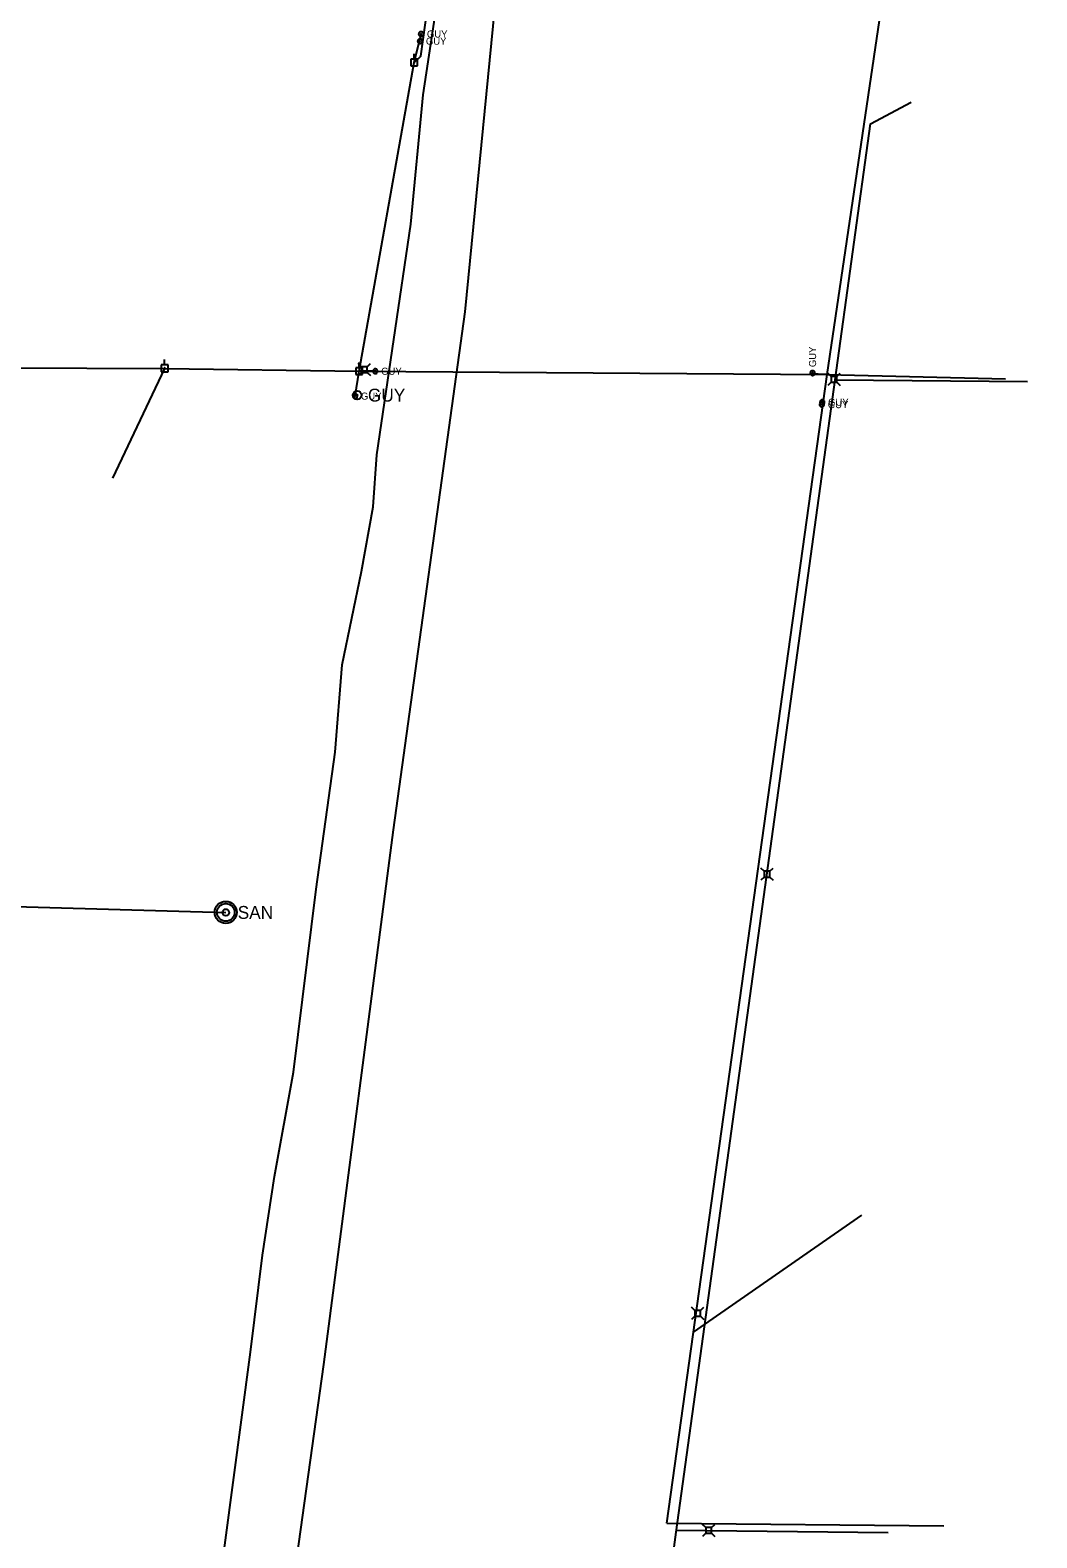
# Model space of a CAD drawing. Extents: x 596028 to 606371, y 330010 to 403088.
# Drawn here: x 602318 to 602865, y 359190 to 360009 of the extents above; entities that cross this region are included whole.
import ezdxf

# ---------------------------------------------------------------- set-up
doc = ezdxf.new("R2010")
doc.units = 0
for name, color, linetype in [('E_FTMS_Conduit', 7, 'Continuous'), ('E_UTL_AG_Bold', 7, 'Continuous'), ('E_UTL_E_UG', 7, 'Continuous'), ('E_UTL_EGuyWire', 7, 'Continuous'), ('E_UTL_EPowerPole', 7, 'Continuous'), ('E_UTL_FO_UG_QWEST', 7, 'Continuous'), ('E_UTL_Overhead', 7, 'Continuous'), ('E_UTL_SAN_MH', 7, 'Continuous'), ('E_UTL_SAN_UG', 7, 'Continuous'), ('E_UTL_T', 7, 'Continuous'), ('E_UTL_T_UG', 7, 'Continuous'), ('E_UTL_TV_UG', 7, 'Continuous')]:
    doc.layers.add(name, color=color, linetype=linetype)

msp = doc.modelspace()

# ---------------------------------------------------------------- linework, layer by layer
at = {"layer": 'E_FTMS_Conduit'}
msp.add_lwpolyline([(602326.68, 358341.43), (602346.21, 358388.56), (602399.45, 358703.83), (602430.22, 358921.71), (602437.54, 358999.17), (602477.25, 359283.96), (602515.12, 359574.7), (602554.05, 359856.32), (602577.27, 360093.21), (602578.68, 360097.88), (602645.76, 360520.72), (602677.67, 360721.57), (602689.58, 360808.32), (602728.56, 361144.49), (602773.44, 361436.86), (602804.35, 361724.81), (602835.41, 362017.49), (602853.41, 362300.17), (602862.73, 362574), (602864.84, 362795.21)], dxfattribs=at)
at = {"layer": 'E_UTL_AG_Bold'}
for points in [[(602497.69, 359826.49), (602495.94, 359828.24)], [(602497.69, 359823.39), (602495.94, 359821.64)], [(602500.79, 359826.49), (602497.69, 359826.49)], [(602497.69, 359826.49), (602497.69, 359823.39)], [(602497.69, 359823.39), (602500.79, 359823.39)], [(602500.79, 359826.49), (602502.54, 359828.24)], [(602500.79, 359823.39), (602500.79, 359826.49)], [(602500.79, 359823.39), (602502.54, 359821.64)]]:
    msp.add_lwpolyline(points, dxfattribs=at)
at = {"layer": 'E_UTL_E_UG'}
msp.add_lwpolyline([(602526.33, 359991.94), (602529.99, 359995.35), (602545.28, 360104.27)], dxfattribs=at)
at = {"layer": 'E_UTL_EGuyWire'}
for p, q in [((602526.33, 359991.94), (602530.07, 360007.39)), ((602494.21, 359810.5), (602496.43, 359824.04)), ((602505.21, 359824.04), (602496.43, 359824.04)), ((602750.88, 359822.32), (602741.24, 359822.54))]:
    msp.add_line(p, q, dxfattribs=at)
for points in [[(602530.8, 360003.49), (602530.78, 360003.74), (602530.71, 360003.97), (602530.6, 360004.19), (602530.45, 360004.38), (602530.26, 360004.54), (602530.05, 360004.66), (602529.82, 360004.74), (602529.58, 360004.78), (602529.33, 360004.77), (602529.1, 360004.71), (602528.88, 360004.61), (602528.68, 360004.46), (602528.51, 360004.29), (602528.38, 360004.08), (602528.29, 360003.86), (602528.24, 360003.62), (602528.24, 360003.37), (602528.29, 360003.13), (602528.38, 360002.91), (602528.51, 360002.7), (602528.68, 360002.53), (602528.88, 360002.38), (602529.1, 360002.28), (602529.33, 360002.22), (602529.58, 360002.21), (602529.82, 360002.25), (602530.05, 360002.33), (602530.26, 360002.45), (602530.45, 360002.61), (602530.6, 360002.8), (602530.71, 360003.02), (602530.78, 360003.25), (602530.8, 360003.49)], [(602531.35, 360007.39), (602531.33, 360007.63), (602531.26, 360007.86), (602531.15, 360008.08), (602531, 360008.27), (602530.81, 360008.43), (602530.6, 360008.55), (602530.37, 360008.63), (602530.13, 360008.67), (602529.89, 360008.66), (602529.65, 360008.6), (602529.43, 360008.5), (602529.23, 360008.36), (602529.06, 360008.18), (602528.93, 360007.97), (602528.84, 360007.75), (602528.79, 360007.51), (602528.79, 360007.26), (602528.84, 360007.02), (602528.93, 360006.8), (602529.06, 360006.59), (602529.23, 360006.42), (602529.43, 360006.27), (602529.65, 360006.17), (602529.89, 360006.12), (602530.13, 360006.1), (602530.37, 360006.14), (602530.6, 360006.22), (602530.81, 360006.34), (602531, 360006.5), (602531.15, 360006.69), (602531.26, 360006.91), (602531.33, 360007.14), (602531.35, 360007.39)], [(602529.68, 360003.49), (602529.67, 360003.53), (602529.67, 360003.55), (602529.65, 360003.58), (602529.63, 360003.61), (602529.61, 360003.63), (602529.58, 360003.64), (602529.55, 360003.65), (602529.52, 360003.66), (602529.49, 360003.65), (602529.46, 360003.65), (602529.44, 360003.63), (602529.41, 360003.62), (602529.39, 360003.59), (602529.37, 360003.57), (602529.36, 360003.54), (602529.36, 360003.51), (602529.36, 360003.48), (602529.36, 360003.45), (602529.37, 360003.42), (602529.39, 360003.4), (602529.41, 360003.37), (602529.44, 360003.36), (602529.46, 360003.34), (602529.49, 360003.34), (602529.52, 360003.33), (602529.55, 360003.34), (602529.58, 360003.35), (602529.61, 360003.36), (602529.63, 360003.38), (602529.65, 360003.41), (602529.67, 360003.44), (602529.67, 360003.46), (602529.68, 360003.49)], [(602530.23, 360007.39), (602530.23, 360007.42), (602530.22, 360007.45), (602530.2, 360007.47), (602530.19, 360007.5), (602530.16, 360007.52), (602530.14, 360007.53), (602530.11, 360007.54), (602530.08, 360007.55), (602530.05, 360007.54), (602530.02, 360007.54), (602529.99, 360007.52), (602529.96, 360007.51), (602529.94, 360007.49), (602529.93, 360007.46), (602529.92, 360007.43), (602529.91, 360007.4), (602529.91, 360007.37), (602529.92, 360007.34), (602529.93, 360007.31), (602529.94, 360007.29), (602529.96, 360007.26), (602529.99, 360007.25), (602530.02, 360007.23), (602530.05, 360007.23), (602530.08, 360007.23), (602530.11, 360007.23), (602530.14, 360007.24), (602530.16, 360007.26), (602530.19, 360007.28), (602530.2, 360007.3), (602530.22, 360007.33), (602530.23, 360007.36), (602530.23, 360007.39)], [(602506.49, 359824.04), (602506.47, 359824.28), (602506.4, 359824.52), (602506.29, 359824.73), (602506.14, 359824.92), (602505.96, 359825.08), (602505.74, 359825.21), (602505.51, 359825.29), (602505.27, 359825.32), (602505.03, 359825.31), (602504.79, 359825.25), (602504.57, 359825.15), (602504.37, 359825.01), (602504.2, 359824.83), (602504.07, 359824.63), (602503.98, 359824.4), (602503.93, 359824.16), (602503.93, 359823.92), (602503.98, 359823.68), (602504.07, 359823.45), (602504.2, 359823.25), (602504.37, 359823.07), (602504.57, 359822.93), (602504.79, 359822.83), (602505.03, 359822.77), (602505.27, 359822.76), (602505.51, 359822.79), (602505.74, 359822.87), (602505.96, 359822.99), (602506.14, 359823.15), (602506.29, 359823.35), (602506.4, 359823.56), (602506.47, 359823.8), (602506.49, 359824.04)], [(602505.37, 359824.04), (602505.37, 359824.07), (602505.36, 359824.1), (602505.35, 359824.13), (602505.33, 359824.15), (602505.3, 359824.17), (602505.28, 359824.19), (602505.25, 359824.2), (602505.22, 359824.2), (602505.19, 359824.2), (602505.16, 359824.19), (602505.13, 359824.18), (602505.11, 359824.16), (602505.08, 359824.14), (602505.07, 359824.11), (602505.06, 359824.08), (602505.05, 359824.05), (602505.05, 359824.02), (602505.06, 359823.99), (602505.07, 359823.97), (602505.08, 359823.94), (602505.11, 359823.92), (602505.13, 359823.9), (602505.16, 359823.89), (602505.19, 359823.88), (602505.22, 359823.88), (602505.25, 359823.88), (602505.28, 359823.89), (602505.3, 359823.91), (602505.33, 359823.93), (602505.35, 359823.95), (602505.36, 359823.98), (602505.37, 359824.01), (602505.37, 359824.04)], [(602742.93, 359824.34), (602742.69, 359824.32), (602742.45, 359824.25), (602742.23, 359824.14), (602742.04, 359823.99), (602741.88, 359823.8), (602741.76, 359823.59), (602741.68, 359823.36), (602741.65, 359823.12), (602741.66, 359822.88), (602741.72, 359822.64), (602741.82, 359822.42), (602741.96, 359822.22), (602742.13, 359822.05), (602742.34, 359821.92), (602742.57, 359821.83), (602742.81, 359821.78), (602743.05, 359821.78), (602743.29, 359821.83), (602743.52, 359821.92), (602743.72, 359822.05), (602743.9, 359822.22), (602744.04, 359822.42), (602744.14, 359822.64), (602744.2, 359822.88), (602744.21, 359823.12), (602744.18, 359823.36), (602744.1, 359823.59), (602743.97, 359823.8), (602743.81, 359823.99), (602743.62, 359824.14), (602743.4, 359824.25), (602743.17, 359824.32), (602742.93, 359824.34)], [(602742.93, 359823.22), (602742.9, 359823.22), (602742.87, 359823.21), (602742.84, 359823.19), (602742.82, 359823.18), (602742.8, 359823.15), (602742.78, 359823.13), (602742.77, 359823.1), (602742.77, 359823.07), (602742.77, 359823.04), (602742.78, 359823.01), (602742.79, 359822.98), (602742.81, 359822.95), (602742.83, 359822.93), (602742.85, 359822.92), (602742.88, 359822.91), (602742.91, 359822.9), (602742.94, 359822.9), (602742.97, 359822.91), (602743, 359822.92), (602743.03, 359822.93), (602743.05, 359822.95), (602743.07, 359822.98), (602743.08, 359823.01), (602743.09, 359823.04), (602743.09, 359823.07), (602743.08, 359823.1), (602743.07, 359823.13), (602743.06, 359823.15), (602743.04, 359823.18), (602743.01, 359823.19), (602742.99, 359823.21), (602742.96, 359823.22), (602742.93, 359823.22)], [(602495.49, 359810.5), (602495.47, 359810.75), (602495.4, 359810.98), (602495.29, 359811.2), (602495.14, 359811.39), (602494.96, 359811.55), (602494.74, 359811.67), (602494.51, 359811.75), (602494.27, 359811.79), (602494.03, 359811.77), (602493.79, 359811.72), (602493.57, 359811.61), (602493.37, 359811.47), (602493.2, 359811.3), (602493.07, 359811.09), (602492.98, 359810.86), (602492.93, 359810.63), (602492.93, 359810.38), (602492.98, 359810.14), (602493.07, 359809.92), (602493.2, 359809.71), (602493.37, 359809.53), (602493.57, 359809.39), (602493.79, 359809.29), (602494.03, 359809.23), (602494.27, 359809.22), (602494.51, 359809.26), (602494.74, 359809.34), (602494.96, 359809.46), (602495.14, 359809.62), (602495.29, 359809.81), (602495.4, 359810.03), (602495.47, 359810.26), (602495.49, 359810.5)], [(602494.37, 359810.5), (602494.37, 359810.53), (602494.36, 359810.56), (602494.35, 359810.59), (602494.33, 359810.61), (602494.3, 359810.63), (602494.28, 359810.65), (602494.25, 359810.66), (602494.22, 359810.66), (602494.19, 359810.66), (602494.16, 359810.65), (602494.13, 359810.64), (602494.11, 359810.62), (602494.08, 359810.6), (602494.07, 359810.58), (602494.06, 359810.55), (602494.05, 359810.52), (602494.05, 359810.49), (602494.06, 359810.46), (602494.07, 359810.43), (602494.08, 359810.4), (602494.11, 359810.38), (602494.13, 359810.36), (602494.16, 359810.35), (602494.19, 359810.34), (602494.22, 359810.34), (602494.25, 359810.35), (602494.28, 359810.36), (602494.3, 359810.37), (602494.33, 359810.39), (602494.35, 359810.42), (602494.36, 359810.44), (602494.37, 359810.47), (602494.37, 359810.5)], [(602749.28, 359805.89), (602749.25, 359806.13), (602749.18, 359806.37), (602749.07, 359806.58), (602748.92, 359806.77), (602748.74, 359806.93), (602748.53, 359807.06), (602748.3, 359807.14), (602748.05, 359807.17), (602747.81, 359807.16), (602747.57, 359807.1), (602747.35, 359807), (602747.15, 359806.86), (602746.98, 359806.68), (602746.85, 359806.48), (602746.76, 359806.25), (602746.72, 359806.01), (602746.72, 359805.77), (602746.76, 359805.53), (602746.85, 359805.3), (602746.98, 359805.1), (602747.15, 359804.92), (602747.35, 359804.78), (602747.57, 359804.68), (602747.81, 359804.62), (602748.05, 359804.61), (602748.3, 359804.64), (602748.53, 359804.72), (602748.74, 359804.84), (602748.92, 359805), (602749.07, 359805.2), (602749.18, 359805.41), (602749.25, 359805.65), (602749.28, 359805.89)], [(602749.45, 359807.23), (602749.43, 359807.48), (602749.36, 359807.71), (602749.25, 359807.93), (602749.1, 359808.12), (602748.91, 359808.28), (602748.7, 359808.4), (602748.47, 359808.48), (602748.23, 359808.51), (602747.99, 359808.5), (602747.75, 359808.45), (602747.53, 359808.34), (602747.33, 359808.2), (602747.16, 359808.03), (602747.03, 359807.82), (602746.94, 359807.59), (602746.89, 359807.35), (602746.89, 359807.11), (602746.94, 359806.87), (602747.03, 359806.64), (602747.16, 359806.44), (602747.33, 359806.26), (602747.53, 359806.12), (602747.75, 359806.02), (602747.99, 359805.96), (602748.23, 359805.95), (602748.47, 359805.99), (602748.7, 359806.07), (602748.91, 359806.19), (602749.1, 359806.35), (602749.25, 359806.54), (602749.36, 359806.76), (602749.43, 359806.99), (602749.45, 359807.23)], [(602748.15, 359805.89), (602748.15, 359805.92), (602748.14, 359805.95), (602748.13, 359805.98), (602748.11, 359806), (602748.09, 359806.02), (602748.06, 359806.03), (602748.03, 359806.04), (602748, 359806.05), (602747.97, 359806.05), (602747.94, 359806.04), (602747.91, 359806.03), (602747.89, 359806.01), (602747.87, 359805.99), (602747.85, 359805.96), (602747.84, 359805.93), (602747.83, 359805.9), (602747.83, 359805.87), (602747.84, 359805.84), (602747.85, 359805.82), (602747.87, 359805.79), (602747.89, 359805.77), (602747.91, 359805.75), (602747.94, 359805.74), (602747.97, 359805.73), (602748, 359805.73), (602748.03, 359805.73), (602748.06, 359805.74), (602748.09, 359805.76), (602748.11, 359805.78), (602748.13, 359805.8), (602748.14, 359805.83), (602748.15, 359805.86), (602748.15, 359805.89)], [(602748.33, 359807.23), (602748.33, 359807.26), (602748.32, 359807.29), (602748.3, 359807.32), (602748.29, 359807.34), (602748.26, 359807.36), (602748.24, 359807.38), (602748.21, 359807.39), (602748.18, 359807.39), (602748.15, 359807.39), (602748.12, 359807.38), (602748.09, 359807.37), (602748.06, 359807.35), (602748.04, 359807.33), (602748.03, 359807.31), (602748.02, 359807.28), (602748.01, 359807.25), (602748.01, 359807.22), (602748.02, 359807.19), (602748.03, 359807.16), (602748.04, 359807.13), (602748.06, 359807.11), (602748.09, 359807.09), (602748.12, 359807.08), (602748.15, 359807.07), (602748.18, 359807.07), (602748.21, 359807.08), (602748.24, 359807.09), (602748.26, 359807.1), (602748.29, 359807.12), (602748.3, 359807.15), (602748.32, 359807.17), (602748.33, 359807.2), (602748.33, 359807.23)]]:
    msp.add_lwpolyline(points, dxfattribs=at)
for radius in [2.33, 0.292]:
    msp.add_circle((602495.38, 359811.04), radius, dxfattribs=at)
at = {"layer": 'E_UTL_EPowerPole'}
for points in [[(602528.14, 359993.79), (602524.46, 359993.79)], [(602524.46, 359993.79), (602524.46, 359990.09)], [(602526.3, 359993.79), (602526.3, 359996.69)], [(602528.14, 359990.09), (602528.14, 359993.79)], [(602524.46, 359990.09), (602528.14, 359990.09)], [(602526.57, 359991.94), (602526.57, 359991.99), (602526.55, 359992.03), (602526.53, 359992.07), (602526.5, 359992.11), (602526.47, 359992.14), (602526.43, 359992.16), (602526.39, 359992.18), (602526.34, 359992.18), (602526.3, 359992.18), (602526.25, 359992.17), (602526.21, 359992.15), (602526.18, 359992.12), (602526.14, 359992.09), (602526.12, 359992.05), (602526.1, 359992.01), (602526.09, 359991.97), (602526.09, 359991.92), (602526.1, 359991.88), (602526.12, 359991.83), (602526.14, 359991.8), (602526.18, 359991.76), (602526.21, 359991.74), (602526.25, 359991.72), (602526.3, 359991.71), (602526.34, 359991.71), (602526.39, 359991.71), (602526.43, 359991.73), (602526.47, 359991.75), (602526.5, 359991.78), (602526.53, 359991.81), (602526.55, 359991.86), (602526.57, 359991.9), (602526.57, 359991.94)], [(602390.7, 359827.44), (602390.7, 359830.35)], [(602392.55, 359827.44), (602388.86, 359827.44)], [(602388.86, 359827.44), (602388.86, 359823.75)], [(602388.86, 359823.75), (602392.55, 359823.75)], [(602390.97, 359825.6), (602390.97, 359825.64), (602390.96, 359825.68), (602390.93, 359825.73), (602390.91, 359825.76), (602390.87, 359825.79), (602390.83, 359825.81), (602390.79, 359825.83), (602390.75, 359825.83), (602390.7, 359825.83), (602390.66, 359825.82), (602390.62, 359825.8), (602390.58, 359825.78), (602390.55, 359825.74), (602390.52, 359825.71), (602390.51, 359825.66), (602390.5, 359825.62), (602390.5, 359825.57), (602390.51, 359825.53), (602390.52, 359825.49), (602390.55, 359825.45), (602390.58, 359825.42), (602390.62, 359825.39), (602390.66, 359825.37), (602390.7, 359825.36), (602390.75, 359825.36), (602390.79, 359825.36), (602390.83, 359825.38), (602390.87, 359825.4), (602390.91, 359825.43), (602390.93, 359825.47), (602390.96, 359825.51), (602390.97, 359825.55), (602390.97, 359825.6)], [(602392.55, 359823.75), (602392.55, 359827.44)], [(602498.24, 359825.88), (602494.55, 359825.88)], [(602494.55, 359825.88), (602494.55, 359822.19)], [(602494.55, 359822.19), (602498.24, 359822.19)], [(602496.67, 359824.04), (602496.66, 359824.09), (602496.65, 359824.13), (602496.63, 359824.17), (602496.6, 359824.2), (602496.57, 359824.23), (602496.53, 359824.26), (602496.49, 359824.27), (602496.44, 359824.28), (602496.4, 359824.28), (602496.35, 359824.27), (602496.31, 359824.25), (602496.27, 359824.22), (602496.24, 359824.19), (602496.22, 359824.15), (602496.2, 359824.11), (602496.19, 359824.06), (602496.19, 359824.02), (602496.2, 359823.97), (602496.22, 359823.93), (602496.24, 359823.89), (602496.27, 359823.86), (602496.31, 359823.83), (602496.35, 359823.81), (602496.4, 359823.8), (602496.44, 359823.8), (602496.49, 359823.81), (602496.53, 359823.82), (602496.57, 359823.85), (602496.6, 359823.88), (602496.63, 359823.91), (602496.65, 359823.95), (602496.66, 359824), (602496.67, 359824.04)], [(602496.4, 359825.88), (602496.4, 359828.79)], [(602498.24, 359822.19), (602498.24, 359825.88)]]:
    msp.add_lwpolyline(points, dxfattribs=at)
at = {"layer": 'E_UTL_FO_UG_QWEST'}
msp.add_lwpolyline([(602360.03, 358709.72), (602366.7, 358759.95), (602373.78, 358812.34), (602379.97, 358858.78), (602386.9, 358915.39), (602394.76, 358966.98), (602400.52, 359011.47), (602405.78, 359057.18), (602411.83, 359100.9), (602423.38, 359185.67), (602437.37, 359290.57), (602443.97, 359343.43), (602450.4, 359386.1), (602460.77, 359442.97), (602473.02, 359542.37), (602483.41, 359616.94), (602487.22, 359664.42), (602497.63, 359715.15), (602504, 359750.35), (602506, 359778.62), (602524.49, 359904.02), (602531.31, 359974.35), (602563.1, 360185.35)], dxfattribs=at)
at = {"layer": 'E_UTL_Overhead'}
for points in [[(602750.88, 359822.32), (602798.75, 360146.16), (602850.67, 360470.27)], [(602496.43, 359824.04), (602526.33, 359991.94)], [(601987.84, 359828.62), (602129.98, 359830.33), (602263.58, 359825.98), (602390.73, 359825.6), (602496.43, 359824.04), (602750.88, 359822.32), (602847.76, 359819.89)], [(602362.62, 359765.9), (602390.73, 359825.6)]]:
    msp.add_lwpolyline(points, dxfattribs=at)
at = {"layer": 'E_UTL_SAN_MH'}
for radius in [6, 4.8, 1.8]:
    msp.add_circle((602423.94, 359529.79), radius, dxfattribs=at)
at = {"layer": 'E_UTL_SAN_UG'}
msp.add_lwpolyline([(602066.71, 359539.83), (602423.93, 359529.79)], dxfattribs=at)
at = {"layer": 'E_UTL_T'}
for points in [[(602753.04, 359821.19), (602751.29, 359822.94)], [(602756.14, 359821.19), (602757.89, 359822.94)], [(602753.04, 359818.09), (602751.29, 359816.34)], [(602756.14, 359821.19), (602753.04, 359821.19)], [(602753.04, 359821.19), (602753.04, 359818.09)], [(602753.04, 359818.09), (602756.14, 359818.09)], [(602756.14, 359818.09), (602756.14, 359821.19)], [(602756.14, 359818.09), (602757.89, 359816.34)], [(602716.6, 359552.12), (602714.85, 359553.87)], [(602719.7, 359552.12), (602716.6, 359552.12)], [(602716.6, 359552.12), (602716.6, 359549.02)], [(602719.7, 359552.12), (602721.45, 359553.87)], [(602719.7, 359549.02), (602719.7, 359552.12)], [(602716.6, 359549.02), (602714.85, 359547.27)], [(602716.6, 359549.02), (602719.7, 359549.02)], [(602719.7, 359549.02), (602721.45, 359547.27)], [(602678.93, 359313.33), (602677.18, 359315.08)], [(602682.03, 359313.33), (602678.93, 359313.33)], [(602678.93, 359313.33), (602678.93, 359310.23)], [(602682.03, 359313.33), (602683.78, 359315.08)], [(602682.03, 359310.23), (602682.03, 359313.33)], [(602678.93, 359310.23), (602677.18, 359308.48)], [(602678.93, 359310.23), (602682.03, 359310.23)], [(602682.03, 359310.23), (602683.78, 359308.48)], [(602684.88, 359195.25), (602683.12, 359197)], [(602684.88, 359192.15), (602683.12, 359190.4)], [(602687.97, 359195.25), (602684.88, 359195.25)], [(602684.88, 359195.25), (602684.88, 359192.15)], [(602684.88, 359192.15), (602687.97, 359192.15)], [(602687.97, 359195.25), (602689.72, 359197)], [(602687.97, 359192.15), (602687.97, 359195.25)], [(602687.97, 359192.15), (602689.72, 359190.4)]]:
    msp.add_lwpolyline(points, dxfattribs=at)
at = {"layer": 'E_UTL_T_UG'}
for p, q in [((602668.79, 359192.74), (602755.28, 359819.41)), ((602755.28, 359819.41), (602859.77, 359818.4)), ((602621.17, 358832.46), (602668.79, 359192.74)), ((602668.95, 359193.87), (602784, 359192.64))]:
    msp.add_line(p, q, dxfattribs=at)
msp.add_lwpolyline([(602755.28, 359819.41), (602774.48, 359958.56), (602796.49, 359970.28)], dxfattribs=at)
at = {"layer": 'E_UTL_TV_UG'}
for p, q in [((602663.77, 359197.72), (602750.88, 359822.32)), ((602678.25, 359301.54), (602769.7, 359365.19)), ((602663.77, 359197.72), (602814.2, 359196.25))]:
    msp.add_line(p, q, dxfattribs=at)

# ---------------------------------------------------------------- texts
at = {"layer": 'E_UTL_EGuyWire'}
for height, p in [(3.85, (602532.73, 360001.57)), (3.85, (602533.28, 360005.46)), (3.85, (602508.42, 359822.11)), (7, (602501.22, 359807.54)), (3.85, (602497.42, 359808.58)), (3.85, (602751.2, 359803.96)), (3.85, (602751.38, 359805.31))]:
    msp.add_text('GUY', height=height, dxfattribs=at).set_placement(p)
msp.add_text('GUY', height=3.85, rotation=90, dxfattribs=at).set_placement((602744.85, 359826.27))
at = {"layer": 'E_UTL_SAN_MH'}
msp.add_text('SAN', height=6.998, dxfattribs=at).set_placement((602430.42, 359526.26))

doc.saveas('drawing.dxf')
